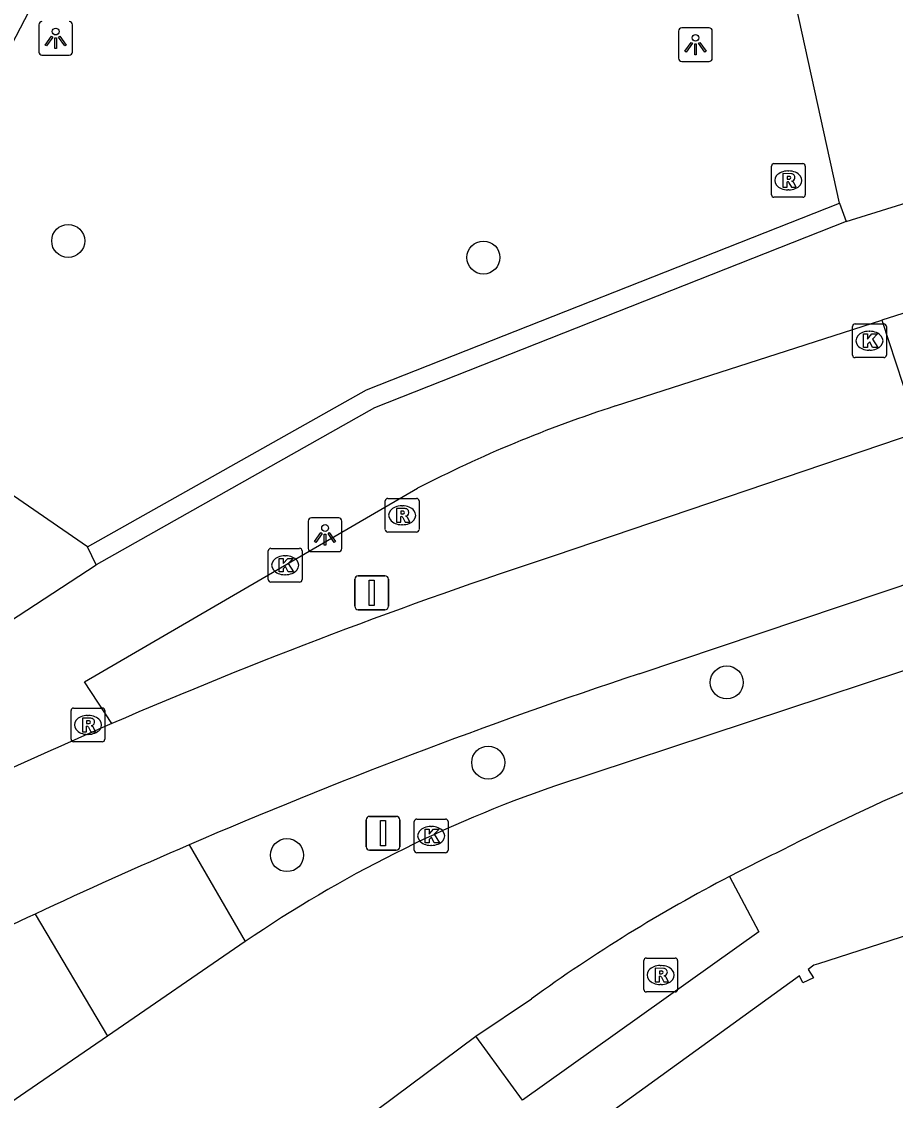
# Model space of a CAD drawing. Extents: x 161087 to 161922, y 382574 to 383873.
# Drawn here: x 161572.56 to 161598.43, y 382762.33 to 382794.27 of the extents above; entities that cross this region are included whole.
import ezdxf

# ---------------------------------------------------------------- set-up
doc = ezdxf.new("R2010")
doc.units = 0
for name, color, linetype in [('IMGEO_Boom', 7, 'Continuous'), ('IMGEO_Fietspad_gesloten', 7, 'Continuous'), ('IMGEO_Kolk', 7, 'Continuous'), ('IMGEO_Lichtpunt', 7, 'Continuous'), ('IMGEO_Muur', 7, 'Continuous'), ('IMGEO_Rijbaan_lokaal_gesloten', 7, 'Continuous'), ('IMGEO_Rioolput', 7, 'Continuous'), ('IMGEO_Verkeersbordpaal', 7, 'Continuous'), ('IMGEO_Voetpad_gesloten', 7, 'Continuous'), ('IMGEO_Voetpad_halfverhard', 7, 'Continuous'), ('IMGEO_Voetpad_open', 7, 'Continuous')]:
    doc.layers.add(name, color=color, linetype=linetype)

msp = doc.modelspace()

# ---------------------------------------------------------------- linework, layer by layer
at = {"layer": 'IMGEO_Boom'}
for centre in [(161573.942, 382787.771), (161586.236, 382787.279), (161593.439, 382774.702), (161586.377, 382772.329), (161580.42, 382769.589)]:
    msp.add_circle(centre, 0.489, dxfattribs=at)
at = {"layer": 'IMGEO_Fietspad_gesloten'}
for points in [[(161599.127, 382782.114), (161588.363, 382778.462)], [(161590.845, 382774.955), (161600.424, 382778.175)]]:
    msp.add_lwpolyline(points, dxfattribs=at)
for centre, radius, start, end in [((161636.258, 382632.35), 153.761, 108.14881, 113.38438), ((161641.894, 382620.537), 162.637, 108.29331, 113.31396), ((161636.374, 382632.17), 153.973, 113.39771, 115.99672), ((161641.025, 382622.388), 160.593, 113.29065, 115.07609), ((161641.583, 382621.024), 162.066, 115.05038, 117.86747)]:
    msp.add_arc(centre, radius, start, end, dxfattribs=at)
at = {"layer": 'IMGEO_Kolk'}
for p, q in [((161597.24, 382785.317), (161598.092, 382785.317)), ((161597.165, 382784.391), (161597.165, 382785.243)), ((161597.653, 382785.097), (161597.678, 382785.097)), ((161598.166, 382785.243), (161598.166, 382784.391)), ((161598.092, 382784.317), (161597.24, 382784.317)), ((161597.676, 382784.537), (161597.651, 382784.537)), ((161579.866, 382777.745), (161579.866, 382778.597)), ((161579.941, 382778.671), (161580.793, 382778.671)), ((161580.867, 382778.597), (161580.867, 382777.745)), ((161580.354, 382778.451), (161580.379, 382778.451)), ((161580.793, 382777.671), (161579.941, 382777.671)), ((161580.377, 382777.891), (161580.352, 382777.891)), ((161584.188, 382769.732), (161584.188, 382770.584)), ((161584.263, 382770.658), (161585.115, 382770.658)), ((161585.189, 382770.584), (161585.189, 382769.732)), ((161584.676, 382770.438), (161584.701, 382770.438)), ((161585.115, 382769.658), (161584.263, 382769.658)), ((161584.699, 382769.878), (161584.674, 382769.878))]:
    msp.add_line(p, q, dxfattribs=at)
for points in [[(161597.24, 382785.317), (161598.092, 382785.317)], [(161597.165, 382784.391), (161597.165, 382785.243)], [(161597.486, 382785.017), (161597.609, 382785.017), (161597.609, 382784.866), (161597.739, 382785.017), (161597.903, 382785.017), (161597.757, 382784.866), (161597.91, 382784.617), (161597.758, 382784.617), (161597.673, 382784.781), (161597.609, 382784.714), (161597.609, 382784.617), (161597.486, 382784.617), (161597.486, 382785.017)], [(161598.166, 382785.243), (161598.166, 382784.391)], [(161598.092, 382784.317), (161597.24, 382784.317)], [(161579.866, 382777.745), (161579.866, 382778.597)], [(161579.941, 382778.671), (161580.793, 382778.671)], [(161580.867, 382778.597), (161580.867, 382777.745)], [(161580.187, 382778.371), (161580.31, 382778.371), (161580.31, 382778.22), (161580.44, 382778.371), (161580.604, 382778.371), (161580.458, 382778.22), (161580.611, 382777.971), (161580.459, 382777.971), (161580.374, 382778.135), (161580.31, 382778.068), (161580.31, 382777.971), (161580.187, 382777.971), (161580.187, 382778.371)], [(161580.793, 382777.671), (161579.941, 382777.671)], [(161584.188, 382769.732), (161584.188, 382770.584)], [(161584.263, 382770.658), (161585.115, 382770.658)], [(161585.189, 382770.584), (161585.189, 382769.732)], [(161584.509, 382770.358), (161584.632, 382770.358), (161584.632, 382770.207), (161584.762, 382770.358), (161584.926, 382770.358), (161584.78, 382770.207), (161584.933, 382769.958), (161584.781, 382769.958), (161584.696, 382770.122), (161584.632, 382770.055), (161584.632, 382769.958), (161584.509, 382769.958), (161584.509, 382770.358)], [(161585.115, 382769.658), (161584.263, 382769.658)]]:
    msp.add_lwpolyline(points, dxfattribs=at)
for centre, start, end in [((161597.242, 382785.241), 91.552, 178.448), ((161597.242, 382785.241), 91.552, 178.448), ((161598.09, 382785.241), 1.552, 88.448), ((161598.09, 382785.241), 1.552, 88.448), ((161597.242, 382784.393), 181.552, 268.448), ((161597.242, 382784.393), 181.552, 268.448), ((161598.09, 382784.393), 271.552, 358.448), ((161598.09, 382784.393), 271.552, 358.448), ((161579.943, 382778.595), 91.552, 178.448), ((161579.943, 382778.595), 91.552, 178.448), ((161580.791, 382778.595), 1.552, 88.448), ((161580.791, 382778.595), 1.552, 88.448), ((161579.943, 382777.747), 181.552, 268.448), ((161579.943, 382777.747), 181.552, 268.448), ((161580.791, 382777.747), 271.552, 358.448), ((161580.791, 382777.747), 271.552, 358.448), ((161584.265, 382770.582), 91.552, 178.448), ((161584.265, 382770.582), 91.552, 178.448), ((161585.113, 382770.582), 1.552, 88.448), ((161585.113, 382770.582), 1.552, 88.448), ((161584.265, 382769.734), 181.552, 268.448), ((161584.265, 382769.734), 181.552, 268.448), ((161585.113, 382769.734), 271.552, 358.448), ((161585.113, 382769.734), 271.552, 358.448)]:
    msp.add_arc(centre, 0.0765, start, end, dxfattribs=at)
for centre, major_axis, ratio, start_param, end_param in [((161597.652, 382784.817), (-0.387, 0.002), 0.722429, 4.712389, 7.853982), ((161597.677, 382784.817), (-0.39, 0.002), 0.717154, 1.570796, 4.712389), ((161580.353, 382778.171), (-0.387, 0.002), 0.722429, 4.712389, 7.853982), ((161580.378, 382778.171), (-0.39, 0.002), 0.717154, 1.570796, 4.712389), ((161584.675, 382770.158), (-0.387, 0.002), 0.722429, 4.712389, 7.853982), ((161584.7, 382770.158), (-0.39, 0.002), 0.717154, 1.570796, 4.712389)]:
    msp.add_ellipse(centre, major_axis=major_axis, ratio=ratio, start_param=start_param, end_param=end_param, dxfattribs=at)
at = {"layer": 'IMGEO_Lichtpunt'}
for p, q in [((161573.072, 382794.17), (161573.072, 382793.363)), ((161573.072, 382794.17), (161573.072, 382793.363)), ((161574.068, 382793.363), (161574.068, 382794.17)), ((161574.068, 382793.363), (161574.068, 382794.17)), ((161592.015, 382793.986), (161592.015, 382793.179)), ((161592.015, 382793.986), (161592.015, 382793.179)), ((161592.917, 382794.081), (161592.109, 382794.081)), ((161592.917, 382794.081), (161592.109, 382794.081)), ((161593.011, 382793.179), (161593.011, 382793.986)), ((161593.011, 382793.179), (161593.011, 382793.986)), ((161573.166, 382793.269), (161573.974, 382793.269)), ((161573.166, 382793.269), (161573.974, 382793.269)), ((161592.109, 382793.085), (161592.917, 382793.085)), ((161592.109, 382793.085), (161592.917, 382793.085)), ((161581.951, 382779.57), (161581.143, 382779.57)), ((161581.951, 382779.57), (161581.143, 382779.57)), ((161581.049, 382779.475), (161581.049, 382778.668)), ((161581.049, 382779.475), (161581.049, 382778.668)), ((161582.045, 382778.668), (161582.045, 382779.475)), ((161582.045, 382778.668), (161582.045, 382779.475)), ((161581.143, 382778.574), (161581.951, 382778.574)), ((161581.143, 382778.574), (161581.951, 382778.574))]:
    msp.add_line(p, q, dxfattribs=at)
for points in [[(161573.446, 382793.834), (161573.485, 382793.806), (161573.297, 382793.544), (161573.259, 382793.571), (161573.446, 382793.834)], [(161573.548, 382793.786), (161573.595, 382793.786), (161573.595, 382793.464), (161573.548, 382793.464), (161573.548, 382793.786)], [(161573.658, 382793.806), (161573.696, 382793.833), (161573.883, 382793.571), (161573.844, 382793.543), (161573.658, 382793.806)], [(161592.389, 382793.65), (161592.428, 382793.622), (161592.24, 382793.36), (161592.202, 382793.387), (161592.389, 382793.65)], [(161592.491, 382793.602), (161592.538, 382793.602), (161592.538, 382793.28), (161592.491, 382793.28), (161592.491, 382793.602)], [(161592.601, 382793.622), (161592.639, 382793.649), (161592.826, 382793.387), (161592.787, 382793.359), (161592.601, 382793.622)], [(161581.423, 382779.139), (161581.462, 382779.111), (161581.274, 382778.849), (161581.236, 382778.876), (161581.423, 382779.139)], [(161581.525, 382779.091), (161581.572, 382779.091), (161581.572, 382778.769), (161581.525, 382778.769), (161581.525, 382779.091)], [(161581.635, 382779.111), (161581.673, 382779.138), (161581.86, 382778.876), (161581.821, 382778.848), (161581.635, 382779.111)]]:
    msp.add_lwpolyline(points, dxfattribs=at)
for centre in [(161573.571, 382793.968), (161592.514, 382793.784), (161581.548, 382779.273)]:
    msp.add_circle(centre, 0.0994, dxfattribs=at)
for centre, start, end in [((161573.166, 382794.17), 90, 180), ((161573.166, 382794.17), 90, 180), ((161573.974, 382794.17), 0, 90), ((161573.974, 382794.17), 0, 90), ((161592.109, 382793.986), 90, 180), ((161592.109, 382793.986), 90, 180), ((161592.917, 382793.986), 0, 90), ((161592.917, 382793.986), 0, 90), ((161573.166, 382793.363), 180, 270), ((161573.166, 382793.363), 180, 270), ((161573.974, 382793.363), 270, 0), ((161573.974, 382793.363), 270, 360), ((161592.109, 382793.179), 180, 270), ((161592.109, 382793.179), 180, 270), ((161592.917, 382793.179), 270, 0), ((161592.917, 382793.179), 270, 360), ((161581.143, 382779.475), 90, 180), ((161581.143, 382779.475), 90, 180), ((161581.951, 382779.475), 0, 90), ((161581.951, 382779.475), 0, 90), ((161581.143, 382778.668), 180, 270), ((161581.143, 382778.668), 180, 270), ((161581.951, 382778.668), 270, 0), ((161581.951, 382778.668), 270, 360)]:
    msp.add_arc(centre, 0.0946, start, end, dxfattribs=at)
at = {"layer": 'IMGEO_Muur'}
for points in [[(161574.516, 382778.715), (161582.776, 382783.361), (161596.776, 382788.886)], [(161596.776, 382788.886), (161596.977, 382788.345)], [(161596.977, 382788.345), (161583.014, 382782.834), (161574.769, 382778.181)], [(161574.769, 382778.181), (161574.516, 382778.715)]]:
    msp.add_lwpolyline(points, dxfattribs=at)
at = {"layer": 'IMGEO_Rijbaan_lokaal_gesloten'}
for points in [[(161601.167, 382775.867), (161599.806, 382775.416), (161588.34, 382771.632)], [(161579.186, 382767.032), (161575.103, 382764.231)], [(161586.012, 382764.231), (161587.661, 382765.339)], [(161575.103, 382764.231), (161572.527, 382762.463), (161570.815, 382761.276), (161568.988, 382760.019)], [(161583.108, 382762.07), (161586.012, 382764.231)]]:
    msp.add_lwpolyline(points, dxfattribs=at)
for centre, radius, start, end in [((161600.969, 382735.092), 38.661, 109.0664, 124.2938), ((161623.05, 382715.596), 60.938, 112.801, 117.32349), ((161614.725, 382728.417), 45.752, 115.4312, 117.6105), ((161615.446, 382726.903), 47.427, 117.5345, 125.8625)]:
    msp.add_arc(centre, radius, start, end, dxfattribs=at)
at = {"layer": 'IMGEO_Rioolput'}
for p, q in [((161594.839, 382790.063), (161595.691, 382790.063)), ((161594.764, 382789.137), (161594.764, 382789.989)), ((161595.252, 382789.843), (161595.277, 382789.843)), ((161595.765, 382789.989), (161595.765, 382789.137)), ((161595.275, 382789.283), (161595.25, 382789.283)), ((161595.691, 382789.063), (161594.839, 382789.063)), ((161583.404, 382780.15), (161584.256, 382780.15)), ((161583.329, 382779.224), (161583.329, 382780.076)), ((161583.817, 382779.93), (161583.842, 382779.93)), ((161584.33, 382780.076), (161584.33, 382779.224)), ((161583.84, 382779.37), (161583.815, 382779.37)), ((161584.256, 382779.15), (161583.404, 382779.15)), ((161574.025, 382773.018), (161574.025, 382773.87)), ((161574.1, 382773.944), (161574.952, 382773.944)), ((161575.026, 382773.87), (161575.026, 382773.018)), ((161574.513, 382773.724), (161574.538, 382773.724)), ((161574.536, 382773.164), (161574.511, 382773.164)), ((161574.952, 382772.944), (161574.1, 382772.944)), ((161590.985, 382765.614), (161590.985, 382766.466)), ((161591.06, 382766.54), (161591.912, 382766.54)), ((161591.986, 382766.466), (161591.986, 382765.614)), ((161591.473, 382766.32), (161591.498, 382766.32)), ((161591.912, 382765.54), (161591.06, 382765.54)), ((161591.496, 382765.76), (161591.471, 382765.76))]:
    msp.add_line(p, q, dxfattribs=at)
for points in [[(161594.839, 382790.063), (161595.691, 382790.063)], [(161594.764, 382789.137), (161594.764, 382789.989)], [(161595.353, 382789.761), (161595.101, 382789.763), (161595.101, 382789.363)], [(161595.765, 382789.989), (161595.765, 382789.137)], [(161595.101, 382789.363), (161595.225, 382789.363), (161595.225, 382789.525), (161595.236, 382789.525)], [(161595.279, 382789.682), (161595.225, 382789.682), (161595.225, 382789.601)], [(161595.225, 382789.601), (161595.277, 382789.601)], [(161595.283, 382789.496), (161595.354, 382789.363), (161595.494, 382789.363), (161595.429, 382789.489)], [(161595.691, 382789.063), (161594.839, 382789.063)], [(161583.404, 382780.15), (161584.256, 382780.15)], [(161583.329, 382779.224), (161583.329, 382780.076)], [(161583.918, 382779.848), (161583.666, 382779.85), (161583.666, 382779.45)], [(161584.33, 382780.076), (161584.33, 382779.224)], [(161583.666, 382779.45), (161583.79, 382779.45), (161583.79, 382779.612), (161583.801, 382779.612)], [(161583.844, 382779.769), (161583.79, 382779.769), (161583.79, 382779.688)], [(161583.79, 382779.688), (161583.842, 382779.688)], [(161583.848, 382779.583), (161583.919, 382779.45), (161584.059, 382779.45), (161583.994, 382779.576)], [(161584.256, 382779.15), (161583.404, 382779.15)], [(161574.025, 382773.018), (161574.025, 382773.87)], [(161574.1, 382773.944), (161574.952, 382773.944)], [(161575.026, 382773.87), (161575.026, 382773.018)], [(161574.614, 382773.642), (161574.362, 382773.644), (161574.362, 382773.244)], [(161574.54, 382773.563), (161574.486, 382773.563), (161574.486, 382773.482)], [(161574.486, 382773.482), (161574.538, 382773.482)], [(161574.362, 382773.244), (161574.486, 382773.244), (161574.486, 382773.406), (161574.497, 382773.406)], [(161574.544, 382773.377), (161574.615, 382773.244), (161574.755, 382773.244), (161574.69, 382773.37)], [(161574.952, 382772.944), (161574.1, 382772.944)], [(161590.985, 382765.614), (161590.985, 382766.466)], [(161591.06, 382766.54), (161591.912, 382766.54)], [(161591.986, 382766.466), (161591.986, 382765.614)], [(161591.574, 382766.238), (161591.322, 382766.24), (161591.322, 382765.84)], [(161591.5, 382766.159), (161591.446, 382766.159), (161591.446, 382766.078)], [(161591.322, 382765.84), (161591.446, 382765.84), (161591.446, 382766.002), (161591.457, 382766.002)], [(161591.446, 382766.078), (161591.498, 382766.078)], [(161591.504, 382765.973), (161591.575, 382765.84), (161591.715, 382765.84), (161591.65, 382765.966)], [(161591.912, 382765.54), (161591.06, 382765.54)]]:
    msp.add_lwpolyline(points, dxfattribs=at)
for centre, radius, start, end in [((161594.841, 382789.987), 0.0765, 91.552, 178.448), ((161594.841, 382789.987), 0.0765, 91.552, 178.448), ((161595.689, 382789.987), 0.0765, 1.552, 88.448), ((161595.689, 382789.987), 0.0765, 1.552, 88.448), ((161595.352, 382789.651), 0.109, 350.3612, 89.416), ((161595.235, 382789.472), 0.0533, 26.0293, 88.6989), ((161595.261, 382789.79), 0.19, 274.7715, 282.9687), ((161595.285, 382789.586), 0.0964, 77.0061, 93.1865), ((161595.299, 382789.643), 0.0378, 276.6634, 79.6772), ((161595.35, 382789.651), 0.112, 277.5842, 350.9817), ((161595.334, 382789.436), 0.108, 29.5134, 73.7905), ((161594.841, 382789.139), 0.0765, 181.552, 268.448), ((161594.841, 382789.139), 0.0765, 181.552, 268.448), ((161595.689, 382789.139), 0.0765, 271.552, 358.448), ((161595.689, 382789.139), 0.0765, 271.552, 358.448), ((161583.406, 382780.074), 0.0765, 91.552, 178.448), ((161583.406, 382780.074), 0.0765, 91.552, 178.448), ((161584.254, 382780.074), 0.0765, 1.552, 88.448), ((161584.254, 382780.074), 0.0765, 1.552, 88.448), ((161583.917, 382779.738), 0.109, 350.3612, 89.416), ((161583.8, 382779.559), 0.0533, 26.0293, 88.6989), ((161583.826, 382779.877), 0.19, 274.7715, 282.9687), ((161583.85, 382779.673), 0.0964, 77.0061, 93.1865), ((161583.864, 382779.73), 0.0378, 276.6634, 79.6772), ((161583.915, 382779.738), 0.112, 277.5842, 350.9817), ((161583.899, 382779.523), 0.108, 29.5134, 73.7905), ((161583.406, 382779.226), 0.0765, 181.552, 268.448), ((161583.406, 382779.226), 0.0765, 181.552, 268.448), ((161584.254, 382779.226), 0.0765, 271.552, 358.448), ((161584.254, 382779.226), 0.0765, 271.552, 358.448), ((161574.102, 382773.868), 0.0765, 91.552, 178.448), ((161574.102, 382773.868), 0.0765, 91.552, 178.448), ((161574.95, 382773.868), 0.0765, 1.552, 88.448), ((161574.95, 382773.868), 0.0765, 1.552, 88.448), ((161574.522, 382773.671), 0.19, 274.7715, 282.9687), ((161574.546, 382773.467), 0.0964, 77.0061, 93.1865), ((161574.56, 382773.524), 0.0378, 276.6634, 79.6772), ((161574.613, 382773.532), 0.109, 350.3612, 89.416), ((161574.611, 382773.532), 0.112, 277.5842, 350.9817), ((161574.496, 382773.353), 0.0533, 26.0293, 88.6989), ((161574.595, 382773.317), 0.108, 29.5134, 73.7905), ((161574.102, 382773.02), 0.0765, 181.552, 268.448), ((161574.102, 382773.02), 0.0765, 181.552, 268.448), ((161574.95, 382773.02), 0.0765, 271.552, 358.448), ((161574.95, 382773.02), 0.0765, 271.552, 358.448), ((161591.062, 382766.464), 0.0765, 91.552, 178.448), ((161591.062, 382766.464), 0.0765, 91.552, 178.448), ((161591.91, 382766.464), 0.0765, 1.552, 88.448), ((161591.91, 382766.464), 0.0765, 1.552, 88.448), ((161591.506, 382766.063), 0.0964, 77.0061, 93.1865), ((161591.52, 382766.12), 0.0378, 276.6634, 79.6772), ((161591.573, 382766.128), 0.109, 350.3612, 89.416), ((161591.571, 382766.128), 0.112, 277.5842, 350.9817), ((161591.456, 382765.949), 0.0533, 26.0293, 88.6989), ((161591.482, 382766.267), 0.19, 274.7715, 282.9687), ((161591.555, 382765.913), 0.108, 29.5134, 73.7905), ((161591.062, 382765.616), 0.0765, 181.552, 268.448), ((161591.062, 382765.616), 0.0765, 181.552, 268.448), ((161591.91, 382765.616), 0.0765, 271.552, 358.448), ((161591.91, 382765.616), 0.0765, 271.552, 358.448)]:
    msp.add_arc(centre, radius, start, end, dxfattribs=at)
for centre, major_axis, ratio, start_param, end_param in [((161595.251, 382789.563), (-0.387, 0.002), 0.722429, 4.712389, 7.853982), ((161595.276, 382789.563), (-0.39, 0.002), 0.717154, 1.570796, 4.712389), ((161583.816, 382779.65), (-0.387, 0.002), 0.722429, 4.712389, 7.853982), ((161583.841, 382779.65), (-0.39, 0.002), 0.717154, 1.570796, 4.712389), ((161574.512, 382773.444), (-0.387, 0.002), 0.722429, 4.712389, 7.853982), ((161574.537, 382773.444), (-0.39, 0.002), 0.717154, 1.570796, 4.712389), ((161591.472, 382766.04), (-0.387, 0.002), 0.722429, 4.712389, 7.853982), ((161591.497, 382766.04), (-0.39, 0.002), 0.717154, 1.570796, 4.712389)]:
    msp.add_ellipse(centre, major_axis=major_axis, ratio=ratio, start_param=start_param, end_param=end_param, dxfattribs=at)
at = {"layer": 'IMGEO_Verkeersbordpaal'}
for p, q in [((161582.431, 382776.955), (161582.431, 382777.755)), ((161582.431, 382777.755), (161582.431, 382776.955)), ((161582.531, 382777.855), (161583.321, 382777.855)), ((161583.321, 382777.855), (161582.531, 382777.855)), ((161583.421, 382777.755), (161583.421, 382776.955)), ((161583.421, 382776.955), (161583.421, 382777.755)), ((161583.321, 382776.855), (161582.531, 382776.855)), ((161582.531, 382776.855), (161583.321, 382776.855)), ((161582.767, 382769.837), (161582.767, 382770.637)), ((161582.767, 382770.637), (161582.767, 382769.837)), ((161582.867, 382770.737), (161583.657, 382770.737)), ((161583.657, 382770.737), (161582.867, 382770.737)), ((161583.757, 382770.637), (161583.757, 382769.837)), ((161583.757, 382769.837), (161583.757, 382770.637)), ((161583.657, 382769.737), (161582.867, 382769.737)), ((161582.867, 382769.737), (161583.657, 382769.737))]:
    msp.add_line(p, q, dxfattribs=at)
for points in [[(161582.851, 382777.73), (161583.001, 382777.73), (161583.001, 382776.98), (161582.851, 382776.98), (161582.851, 382777.73)], [(161583.187, 382770.612), (161583.337, 382770.612), (161583.337, 382769.862), (161583.187, 382769.862), (161583.187, 382770.612)]]:
    msp.add_lwpolyline(points, dxfattribs=at)
for centre, start, end in [((161582.531, 382777.755), 90, 180), ((161582.531, 382777.755), 90, 180), ((161583.321, 382777.755), 0, 90), ((161583.321, 382777.755), 360, 90), ((161582.531, 382776.955), 180, 270), ((161582.531, 382776.955), 180, 270), ((161583.321, 382776.955), 270, 0), ((161583.321, 382776.955), 270, 0), ((161582.867, 382770.637), 90, 180), ((161582.867, 382770.637), 90, 180), ((161583.657, 382770.637), 0, 90), ((161583.657, 382770.637), 360, 90), ((161582.867, 382769.837), 180, 270), ((161582.867, 382769.837), 180, 270), ((161583.657, 382769.837), 270, 0), ((161583.657, 382769.837), 270, 0)]:
    msp.add_arc(centre, 0.1, start, end, dxfattribs=at)
at = {"layer": 'IMGEO_Voetpad_gesloten'}
for points in [[(161574.516, 382778.715), (161569.546, 382782.131)], [(161568.83, 382774.3), (161574.769, 382778.181)]]:
    msp.add_lwpolyline(points, dxfattribs=at)
at = {"layer": 'IMGEO_Voetpad_halfverhard'}
for points in [[(161598.032, 382785.429), (161599.073, 382782.27), (161599.127, 382782.114)], [(161577.527, 382769.895), (161579.186, 382767.032)], [(161572.962, 382767.845), (161575.103, 382764.231)]]:
    msp.add_lwpolyline(points, dxfattribs=at)
at = {"layer": 'IMGEO_Voetpad_open'}
for points in [[(161596.776, 382788.886), (161594.661, 382798.561), (161579.839, 382806.277)], [(161576.524, 382801.79), (161569.03, 382787.373)], [(161673.242, 382791.575), (161667.594, 382789.929), (161637.427, 382779.982), (161633.162, 382778.456), (161624.636, 382775.599), (161601.023, 382767.942), (161596.158, 382766.372), (161596.018, 382766.327), (161595.848, 382766.199), (161596.009, 382765.952), (161595.696, 382765.813), (161595.594, 382766.012), (161590.565, 382762.379), (161588.667, 382761.008), (161586.678, 382759.589), (161585.017, 382758.404), (161585.099, 382758.295), (161583.93, 382757.469), (161579.443, 382754.299), (161574.477, 382750.86)], [(161596.977, 382788.345), (161602.65, 382790.116)], [(161604.511, 382787.48), (161598.032, 382785.429)], [(161590.147, 382782.887), (161598.032, 382785.429)], [(161575.23, 382773.482), (161574.424, 382774.716), (161584.281, 382780.448)], [(161593.521, 382768.958), (161594.389, 382767.317), (161587.392, 382762.338), (161586.012, 382764.231)]]:
    msp.add_lwpolyline(points, dxfattribs=at)
msp.add_arc((161602.14, 382745.769), 39.007, 107.906, 117.2477, dxfattribs=at)

doc.saveas('drawing.dxf')
